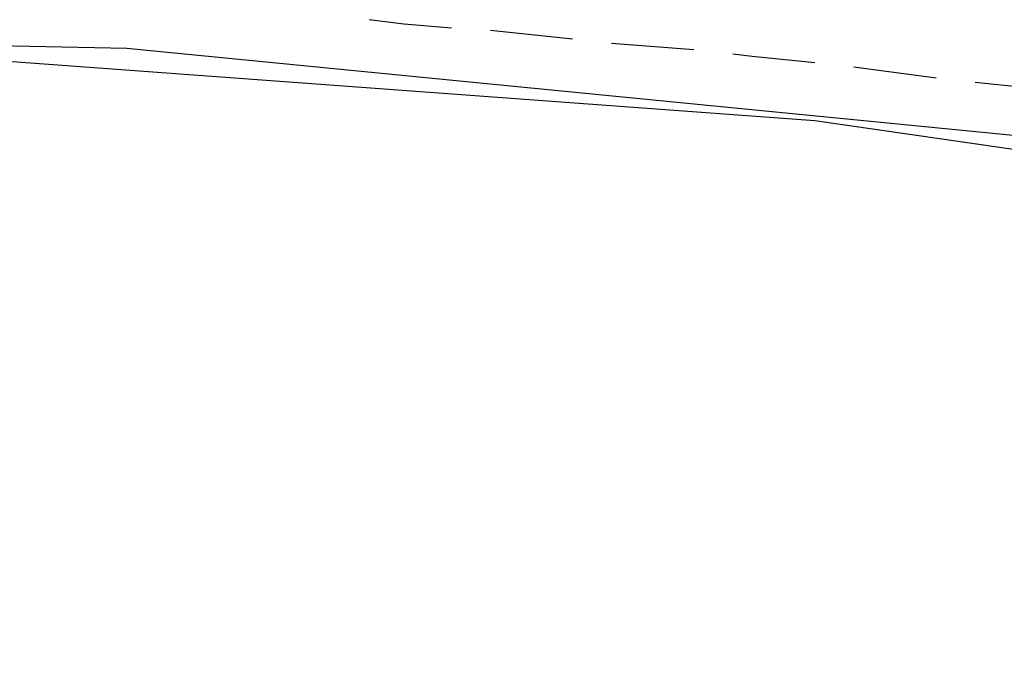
# Model space of a CAD drawing. Header units: feet. Extents: x -79 to 198, y -22 to 181.
# Tile 743 of 982: x 97 to 103, y 156 to 160. Entities that reach past the tile are written whole.
import ezdxf

# ---------------------------------------------------------------- set-up
doc = ezdxf.new("R2010")
doc.units = ezdxf.units.FT
doc.layers.add('A-AREA-COMUN', color=252, linetype='CONTINUOUS')
doc.layers.add('A-LINEA', color=7, linetype='CONTINUOUS')

msp = doc.modelspace()

# ---------------------------------------------------------------- linework, layer by layer
at = {"layer": 'A-AREA-COMUN'}
for points in [[(124.512, 153.8133), (119.552, 155.5733), (114.928, 156.9422), (109.568, 158.1689), (103.76, 159.1289), (97.6, 159.7333), (90.24, 159.8933), (85.2, 159.6622), (78.48, 158.8978), (72.832, 157.8489), (66.848, 156.3378), (60.88, 154.3822), (56, 152.4089), (50.16, 149.6178), (45.088, 146.7378), (40.08, 143.4133), (39.68, 143.3778), (38.592, 142.5778), (38.528, 142.1689), (37.728, 141.7778), (36.768, 141.7778), (2.592, 149.8489)], [(92.64, 126.5778), (92.64, 127.5733), (96.768, 144.9422), (90.56, 146.3822), (90.432, 147.5733), (90.72, 148.7289), (87.12, 149.6178), (87.12, 150.5778), (87.76, 153.1733), (87.36, 153.2089), (87.36, 153.9733), (83.648, 153.9733), (83.232, 159.3778), (88.608, 159.7689), (95.328, 159.7689), (101.84, 159.2889), (108.128, 158.3822), (115.968, 156.5689), (123.872, 153.9733)]]:
    msp.add_lwpolyline(points, dxfattribs=at)
at = {"layer": 'A-LINEA'}
for p, q in [((100.3467, 159.7911), (99.84, 159.8444)), ((101.0933, 159.7244), (100.5867, 159.7644)), ((102.5867, 159.5511), (102.08, 159.6178)), ((103.32, 159.4711), (102.8267, 159.5244))]:
    msp.add_line(p, q, dxfattribs=at)
for points in [[(99.6, 159.8578), (99.3067, 159.8844), (99.0933, 159.9111)], [(101.84, 159.6444), (101.4533, 159.6844), (101.3333, 159.6978)]]:
    msp.add_lwpolyline(points, dxfattribs=at)

doc.saveas('drawing.dxf')
